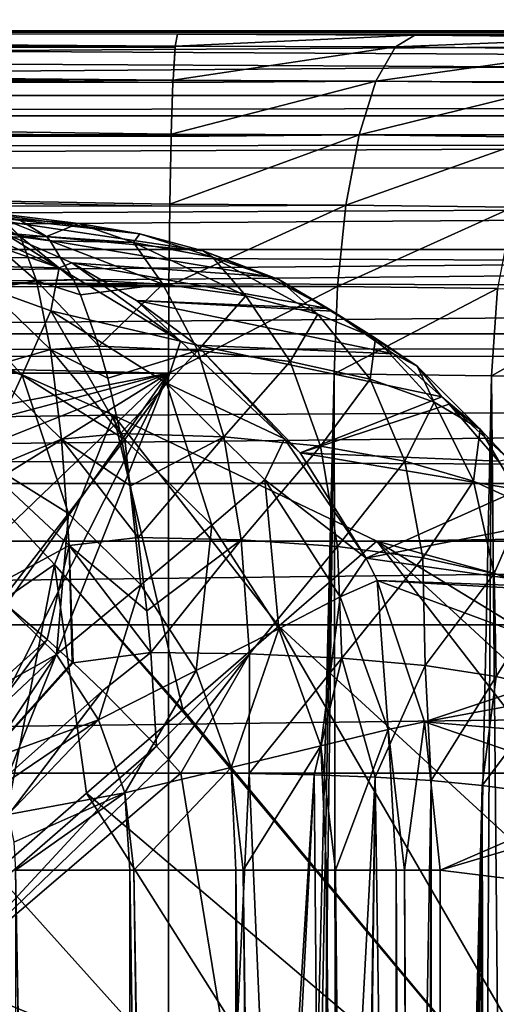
# Model space of a CAD drawing. Header units: metres. Extents: x -105 to 105, y -117 to 62.
# Tile 352 of 382: x 21 to 23.11, y 16.25 to 20.61. Entities that reach past the tile are written whole.
import ezdxf

# ---------------------------------------------------------------- set-up
doc = ezdxf.new("R2010")
doc.units = ezdxf.units.M
doc.layers.add('solid_509432_AD150_SW0001', color=7, linetype='CONTINUOUS')
doc.layers.add('solid_509432_AD150_SW0001_01', color=7, linetype='CONTINUOUS')

msp = doc.modelspace()

# ---------------------------------------------------------------- linework, layer by layer
at = {"layer": 'solid_509432_AD150_SW0001'}
for points in [[(90, 20.098612, -15.942234), (-90, 20.098612, -15.942234), (-90, 20.91118, -15.507907)], [(90, 20.91118, -15.507907), (90, 20.098612, -15.942234), (-90, 20.91118, -15.507907)], [(90, 19.216925, -16.20969), (-90, 19.216925, -16.20969), (-90, 20.098612, -15.942234)], [(90, 20.098612, -15.942234), (90, 19.216925, -16.20969), (-90, 20.098612, -15.942234)], [(-90, 19.216925, -16.20969), (90, 18.299999, -16.299999), (-90, 18.299999, -16.299999)], [(90, 19.216925, -16.20969), (90, 18.299999, -16.299999), (-90, 19.216925, -16.20969)], [(90, 18.299999, -16.299999), (-53, -0.25, -16.299999), (-90, -0.25, -16.299999)], [(-90, 18.299999, -16.299999), (90, 18.299999, -16.299999), (-90, -0.25, -16.299999)]]:
    msp.add_3dface(points, dxfattribs=at)
at = {"layer": 'solid_509432_AD150_SW0001_01'}
for points in [[(16.545088, 20.658012, 16.565683), (17.224415, 20.448999, 16.679928), (90, 20.91118, 16.407907)], [(17.224415, 20.448999, 16.679928), (17.521605, 20.353809, 16.727512), (90, 20.91118, 16.407907)], [(17.521605, 20.353809, 16.727512), (90, 20.098612, 16.842234), (90, 20.91118, 16.407907)], [(56.523369, 20.272121, -10.478531), (56.688591, 20.558294, 0.45), (4.248972, 20.558294, 0.45)], [(4.251566, 20.5557, 0.549066), (4.248972, 20.558294, 0.45), (56.688591, 20.558294, 0.45)], [(4.535146, 20.272121, -10.478531), (56.523369, 20.272121, -10.478531), (4.248972, 20.558294, 0.45)], [(4.289798, 20.555674, 0.550058), (4.251566, 20.5557, 0.549066), (56.688591, 20.558294, 0.45)], [(4.32812, 20.555649, 0.551059), (4.289798, 20.555674, 0.550058), (56.688591, 20.558294, 0.45)], [(4.31812, 20.496241, 0.931408), (4.32812, 20.555649, 0.551059), (21.683876, 20.484339, 1.386126)], [(13.011201, 20.549694, 0.778433), (4.32812, 20.555649, 0.551059), (56.688591, 20.558294, 0.45)], [(21.684523, 20.491251, 1.361643), (4.32812, 20.555649, 0.551059), (13.011201, 20.549694, 0.778433)], [(21.684523, 20.491251, 1.361643), (21.683876, 20.484339, 1.386126), (4.32812, 20.555649, 0.551059)], [(13.011201, 20.549694, 0.778433), (56.688591, 20.558294, 0.45), (21.694309, 20.543739, 1.005808)], [(21.684523, 20.491251, 1.361643), (13.011201, 20.549694, 0.778433), (21.694309, 20.543739, 1.005808)], [(21.684523, 20.491251, 1.361643), (21.694309, 20.543739, 1.005808), (22.745033, 20.540073, 1.145819)], [(22.660316, 20.487558, 1.492687), (21.684523, 20.491251, 1.361643), (22.745033, 20.540073, 1.145819)], [(22.745033, 20.540073, 1.145819), (21.694309, 20.543739, 1.005808), (56.688591, 20.558294, 0.45)], [(22.660316, 20.487558, 1.492687), (22.745033, 20.540073, 1.145819), (23.743282, 20.530682, 1.504505)], [(22.660316, 20.487558, 1.492687), (23.743282, 20.530682, 1.504505), (23.585529, 20.478107, 1.82795)], [(23.743282, 20.530682, 1.504505), (22.745033, 20.540073, 1.145819), (56.688591, 20.558294, 0.45)], [(4.308778, 20.341917, 1.284101), (4.31812, 20.496241, 0.931408), (21.674536, 20.330019, 1.738824)], [(4.31812, 20.496241, 0.931408), (21.674999, 20.340345, 1.721378), (21.674536, 20.330019, 1.738824)], [(4.31812, 20.496241, 0.931408), (21.683876, 20.484339, 1.386126), (21.674999, 20.340345, 1.721378)], [(21.684523, 20.491251, 1.361643), (21.674999, 20.340345, 1.721378), (21.683876, 20.484339, 1.386126)], [(22.660316, 20.487558, 1.492687), (21.674999, 20.340345, 1.721378), (21.684523, 20.491251, 1.361643)], [(22.660316, 20.487558, 1.492687), (22.573685, 20.33666, 1.841966), (21.674999, 20.340345, 1.721378)], [(22.660316, 20.487558, 1.492687), (23.585529, 20.478107, 1.82795), (22.573685, 20.33666, 1.841966)], [(23.585529, 20.478107, 1.82795), (23.425926, 20.32723, 2.150493), (22.573685, 20.33666, 1.841966)], [(17.521605, 20.353809, 16.727512), (18.426655, 20.048744, 16.862556), (90, 20.098612, 16.842234)], [(4.300712, 20.102852, 1.585892), (4.308778, 20.341917, 1.284101), (21.666468, 20.090954, 2.040621)], [(4.308778, 20.341917, 1.284101), (21.666754, 20.101725, 2.030026), (21.666468, 20.090954, 2.040621)], [(4.308778, 20.341917, 1.284101), (21.674536, 20.330019, 1.738824), (21.666754, 20.101725, 2.030026)], [(22.573685, 20.33666, 1.841966), (21.666754, 20.101725, 2.030026), (21.674536, 20.330019, 1.738824)], [(22.573685, 20.33666, 1.841966), (22.498711, 20.098049, 2.141491), (21.666754, 20.101725, 2.030026)], [(22.573685, 20.33666, 1.841966), (21.674536, 20.330019, 1.738824), (21.674999, 20.340345, 1.721378)], [(22.573685, 20.33666, 1.841966), (23.425926, 20.32723, 2.150493), (22.498711, 20.098049, 2.141491)], [(23.425926, 20.32723, 2.150493), (23.28787, 20.088642, 2.426696), (22.498711, 20.098049, 2.141491)], [(4.535146, 20.183025, -11.129811), (56.523369, 20.272121, -10.478531), (4.535146, 20.272121, -10.478531)], [(4.535146, 20.183025, -11.129811), (56.523369, 20.182217, -11.133021), (56.523369, 20.272121, -10.478531)], [(4.535146, 20.183025, -11.129811), (4.535146, 19.952436, -11.7496), (56.523369, 20.182217, -11.133021)], [(4.535146, 19.952436, -11.7496), (56.523369, 19.951244, -11.751965), (56.523369, 20.182217, -11.133021)], [(4.294452, 19.794802, 1.81689), (4.300712, 20.102852, 1.585892), (21.660208, 19.782902, 2.271624)], [(4.300712, 20.102852, 1.585892), (21.660343, 19.79154, 2.266701), (21.660208, 19.782902, 2.271624)], [(4.300712, 20.102852, 1.585892), (21.666468, 20.090954, 2.040621), (21.660343, 19.79154, 2.266701)], [(18.426655, 20.048744, 16.862556), (19.264454, 19.744858, 16.972403), (90, 20.098612, 16.842234)], [(19.264454, 19.744858, 16.972403), (19.913662, 19.494061, 17.045792), (90, 20.098612, 16.842234)], [(19.913662, 19.494061, 17.045792), (20.038525, 19.44417, 17.058605), (90, 20.098612, 16.842234)], [(20.038525, 19.44417, 17.058605), (90, 19.216925, 17.109692), (90, 20.098612, 16.842234)], [(22.498711, 20.098049, 2.141491), (21.660343, 19.79154, 2.266701), (21.666468, 20.090954, 2.040621)], [(22.498711, 20.098049, 2.141491), (22.440449, 19.787874, 2.370985), (21.660343, 19.79154, 2.266701)], [(22.498711, 20.098049, 2.141491), (21.666468, 20.090954, 2.040621), (21.666754, 20.101725, 2.030026)], [(22.498711, 20.098049, 2.141491), (23.28787, 20.088642, 2.426696), (22.440449, 19.787874, 2.370985)], [(23.28787, 20.088642, 2.426696), (23.180691, 19.77849, 2.637857), (22.440449, 19.787874, 2.370985)], [(4.535146, 19.952436, -11.7496), (4.535146, 19.591661, -12.303813), (56.523369, 19.951244, -11.751965)], [(4.535146, 19.591661, -12.303813), (56.523369, 19.590401, -12.305347), (56.523369, 19.951244, -11.751965)], [(4.290411, 19.438066, 1.961871), (4.294452, 19.794802, 1.81689), (21.656168, 19.426165, 2.416609)], [(4.294452, 19.794802, 1.81689), (21.656202, 19.43078, 2.415386), (21.656168, 19.426165, 2.416609)], [(4.294452, 19.794802, 1.81689), (21.660208, 19.782902, 2.271624), (21.656202, 19.43078, 2.415386)], [(21.256344, 19.705463, 11.274347), (20.991722, 19.723106, 11.345641), (20.283787, 19.825937, 7.419284)], [(21.528332, 19.660585, 11.197187), (20.283787, 19.825937, 7.419284), (20.60865, 19.763422, 7.364541)], [(21.528332, 19.660585, 11.197187), (21.256344, 19.705463, 11.274347), (20.283787, 19.825937, 7.419284)], [(22.440449, 19.787874, 2.370985), (21.656202, 19.43078, 2.415386), (21.660208, 19.782902, 2.271624)], [(22.440449, 19.787874, 2.370985), (22.40284, 19.427124, 2.514917), (21.656202, 19.43078, 2.415386)], [(22.440449, 19.787874, 2.370985), (21.660208, 19.782902, 2.271624), (21.660343, 19.79154, 2.266701)], [(22.440449, 19.787874, 2.370985), (23.180691, 19.77849, 2.637857), (22.40284, 19.427124, 2.514917)], [(21.170841, 19.509884, 6.980458), (20.60865, 19.763422, 7.364541), (20.582476, 19.714947, 6.965051)], [(21.808207, 19.584383, 11.112561), (20.60865, 19.763422, 7.364541), (20.924488, 19.664904, 7.310303)], [(21.170841, 19.509884, 6.980458), (20.924488, 19.664904, 7.310303), (20.60865, 19.763422, 7.364541)], [(21.808207, 19.584383, 11.112561), (21.528332, 19.660585, 11.197187), (20.60865, 19.763422, 7.364541)], [(23.180691, 19.77849, 2.637857), (23.111639, 19.417763, 2.769686), (22.40284, 19.427124, 2.514917)], [(21.170841, 19.509884, 6.980458), (20.582476, 19.714947, 6.965051), (20.568102, 19.522675, 6.469905)], [(21.000191, 19.647449, 11.89511), (20.854477, 19.639715, 11.948863), (20.854479, 19.726213, 11.364236)], [(21.000191, 19.647449, 11.89511), (20.854479, 19.726213, 11.364236), (20.917412, 19.724684, 11.359705)], [(21.000191, 19.647449, 11.89511), (20.917412, 19.724684, 11.359705), (20.923069, 19.724556, 11.358917)], [(21.11438, 19.647913, 11.861285), (20.923069, 19.724556, 11.358917), (20.991722, 19.723106, 11.345641)], [(21.000191, 19.647449, 11.89511), (20.923069, 19.724556, 11.358917), (21.11438, 19.647913, 11.861285)], [(21.11438, 19.647913, 11.861285), (20.991722, 19.723106, 11.345641), (21.256344, 19.705463, 11.274347)], [(21.500097, 19.622063, 11.721148), (21.11438, 19.647913, 11.861285), (21.256344, 19.705463, 11.274347)], [(21.500097, 19.622063, 11.721148), (21.256344, 19.705463, 11.274347), (21.528332, 19.660585, 11.197187)], [(22.095142, 19.471439, 11.01932), (20.924488, 19.664904, 7.310303), (21.227371, 19.531635, 7.257507)], [(21.170841, 19.509884, 6.980458), (21.227371, 19.531635, 7.257507), (20.924488, 19.664904, 7.310303)], [(22.095142, 19.471439, 11.01932), (21.808207, 19.584383, 11.112561), (20.924488, 19.664904, 7.310303)], [(21.850376, 19.557203, 11.510083), (21.500097, 19.622063, 11.721148), (21.528332, 19.660585, 11.197187)], [(21.850376, 19.557203, 11.510083), (21.528332, 19.660585, 11.197187), (21.808207, 19.584383, 11.112561)], [(21.070972, 19.452244, 12.401339), (20.854477, 19.639715, 11.948863), (21.000191, 19.647449, 11.89511)], [(21.070972, 19.452244, 12.401339), (20.854477, 19.415949, 12.495854), (20.854477, 19.639715, 11.948863)], [(21.000191, 19.647449, 11.89511), (21.11438, 19.647913, 11.861285), (21.130835, 19.628931, 11.929215)], [(21.000191, 19.647449, 11.89511), (21.130835, 19.628931, 11.929215), (21.234652, 19.457935, 12.350657)], [(21.070972, 19.452244, 12.401339), (21.000191, 19.647449, 11.89511), (21.234652, 19.457935, 12.350657)], [(21.130835, 19.628931, 11.929215), (21.11438, 19.647913, 11.861285), (21.500097, 19.622063, 11.721148)], [(21.630283, 19.437572, 12.208725), (21.130835, 19.628931, 11.929215), (21.500097, 19.622063, 11.721148)], [(21.630283, 19.437572, 12.208725), (21.234652, 19.457935, 12.350657), (21.130835, 19.628931, 11.929215)], [(21.997334, 19.385567, 11.998611), (21.500097, 19.622063, 11.721148), (21.850376, 19.557203, 11.510083)], [(21.997334, 19.385567, 11.998611), (21.630283, 19.437572, 12.208725), (21.500097, 19.622063, 11.721148)], [(4.535146, 19.591661, -12.303813), (4.535146, 19.118229, -12.765519), (56.523369, 19.590401, -12.305347)], [(4.535146, 19.118229, -12.765519), (56.523369, 19.117186, -12.766333), (56.523369, 19.590401, -12.305347)], [(22.143291, 19.457491, 11.238896), (21.808207, 19.584383, 11.112561), (22.095142, 19.471439, 11.01932)], [(22.143291, 19.457491, 11.238896), (21.850376, 19.557203, 11.510083), (21.808207, 19.584383, 11.112561)], [(21.707417, 19.185913, 6.994509), (21.227371, 19.531635, 7.257507), (21.170841, 19.509884, 6.980458)], [(22.362207, 19.329996, 10.925559), (21.227371, 19.531635, 7.257507), (21.513655, 19.365223, 7.20671)], [(21.707417, 19.185913, 6.994509), (21.513655, 19.365223, 7.20671), (21.227371, 19.531635, 7.257507)], [(22.362207, 19.329996, 10.925559), (22.095142, 19.471439, 11.01932), (21.227371, 19.531635, 7.257507)], [(22.316116, 19.30435, 11.728767), (21.850376, 19.557203, 11.510083), (22.143291, 19.457491, 11.238896)], [(22.316116, 19.30435, 11.728767), (21.997334, 19.385567, 11.998611), (21.850376, 19.557203, 11.510083)], [(20.568102, 19.522675, 6.469905), (20.504492, 19.214933, 6.041814), (21.006763, 19.03458, 6.054966)], [(21.133654, 19.319592, 6.484715), (20.568102, 19.522675, 6.469905), (21.006763, 19.03458, 6.054966)], [(21.170841, 19.509884, 6.980458), (20.568102, 19.522675, 6.469905), (21.133654, 19.319592, 6.484715)], [(21.707417, 19.185913, 6.994509), (21.170841, 19.509884, 6.980458), (21.133654, 19.319592, 6.484715)], [(4.290411, 19.438066, 1.961871), (21.654612, 19.044254, 2.466017), (4.288855, 19.056162, 2.011279)], [(4.290411, 19.438066, 1.961871), (21.656168, 19.426165, 2.416609), (21.654612, 19.044254, 2.466017)], [(20.038525, 19.44417, 17.058605), (20.752892, 19.148195, 17.122831), (90, 19.216925, 17.109692)], [(21.132376, 19.148636, 12.852373), (20.854477, 19.415949, 12.495854), (21.070972, 19.452244, 12.401339)], [(21.070972, 19.452244, 12.401339), (21.234652, 19.457935, 12.350657), (21.264963, 19.390106, 12.471204)], [(21.070972, 19.452244, 12.401339), (21.264963, 19.390106, 12.471204), (21.345985, 19.16246, 12.786938)], [(21.132376, 19.148636, 12.852373), (21.070972, 19.452244, 12.401339), (21.345985, 19.16246, 12.786938)], [(21.264963, 19.390106, 12.471204), (21.234652, 19.457935, 12.350657), (21.630283, 19.437572, 12.208725)], [(22.143291, 19.457491, 11.238896), (22.095142, 19.471439, 11.01932), (22.362207, 19.329996, 10.925559)], [(22.571413, 19.198368, 11.414613), (22.143291, 19.457491, 11.238896), (22.362207, 19.329996, 10.925559)], [(22.571413, 19.198368, 11.414613), (22.316116, 19.30435, 11.728767), (22.143291, 19.457491, 11.238896)], [(21.132376, 19.148636, 12.852373), (20.854477, 19.067894, 12.973483), (20.854477, 19.415949, 12.495854)], [(21.345985, 19.16246, 12.786938), (21.264963, 19.390106, 12.471204), (21.630283, 19.437572, 12.208725)], [(21.785208, 19.143909, 12.626453), (21.345985, 19.16246, 12.786938), (21.630283, 19.437572, 12.208725)], [(21.785208, 19.143909, 12.626453), (21.630283, 19.437572, 12.208725), (21.997334, 19.385567, 11.998611)], [(22.40284, 19.427124, 2.514917), (22.388538, 19.040606, 2.563572), (21.654612, 19.044254, 2.466017)], [(22.40284, 19.427124, 2.514917), (21.654612, 19.044254, 2.466017), (21.656168, 19.426165, 2.416609)], [(22.40284, 19.427124, 2.514917), (21.656168, 19.426165, 2.416609), (21.656202, 19.43078, 2.415386)], [(22.40284, 19.427124, 2.514917), (23.111639, 19.417763, 2.769686), (22.388538, 19.040606, 2.563572)], [(23.111639, 19.417763, 2.769686), (23.085598, 19.031261, 2.813363), (22.388538, 19.040606, 2.563572)], [(23.111639, 19.417763, 2.769686), (23.750683, 19.403116, 3.168177), (23.085598, 19.031261, 2.813363)], [(23.750683, 19.403116, 3.168177), (23.714592, 19.016638, 3.204271), (23.085598, 19.031261, 2.813363)], [(22.651873, 19.128426, 10.813778), (21.513655, 19.365223, 7.20671), (21.779648, 19.167849, 7.158644)], [(21.707417, 19.185913, 6.994509), (21.779648, 19.167849, 7.158644), (21.513655, 19.365223, 7.20671)], [(22.380955, 19.318575, 10.918595), (22.362207, 19.329996, 10.925559), (21.513655, 19.365223, 7.20671)], [(22.651873, 19.128426, 10.813778), (22.380955, 19.318575, 10.918595), (21.513655, 19.365223, 7.20671)], [(22.193283, 19.094645, 12.387881), (21.785208, 19.143909, 12.626453), (21.997334, 19.385567, 11.998611)], [(22.193283, 19.094645, 12.387881), (21.997334, 19.385567, 11.998611), (22.316116, 19.30435, 11.728767)], [(21.133654, 19.319592, 6.484715), (21.006763, 19.03458, 6.054966), (21.461542, 18.750097, 6.066875)], [(21.646156, 18.998985, 6.498135), (21.133654, 19.319592, 6.484715), (21.461542, 18.750097, 6.066875)], [(21.707417, 19.185913, 6.994509), (21.133654, 19.319592, 6.484715), (21.646156, 18.998985, 6.498135)], [(22.571413, 19.198368, 11.414613), (22.362207, 19.329996, 10.925559), (22.380955, 19.318575, 10.918595)], [(22.755369, 19.074072, 11.073554), (22.380955, 19.318575, 10.918595), (22.651873, 19.128426, 10.813778)], [(22.755369, 19.074072, 11.073554), (22.571413, 19.198368, 11.414613), (22.380955, 19.318575, 10.918595)], [(22.547501, 19.016905, 12.081658), (22.193283, 19.094645, 12.387881), (22.316116, 19.30435, 11.728767)], [(22.547501, 19.016905, 12.081658), (22.316116, 19.30435, 11.728767), (22.571413, 19.198368, 11.414613)], [(21.006763, 19.03458, 6.054966), (20.504492, 19.214933, 6.041814), (20.833261, 18.658657, 5.722407)], [(20.752892, 19.148195, 17.122831), (21.411236, 18.85832, 17.166719), (90, 19.216925, 17.109692)], [(21.411236, 18.85832, 17.166719), (22.576691, 18.299999, 17.200001), (90, 19.216925, 17.109692)], [(22.16877, 18.752783, 7.006589), (21.707417, 19.185913, 6.994509), (21.646156, 18.998985, 6.498135)], [(22.16877, 18.752783, 7.006589), (21.779648, 19.167849, 7.158644), (21.707417, 19.185913, 6.994509)], [(22.830799, 18.914909, 11.725677), (22.547501, 19.016905, 12.081658), (22.571413, 19.198368, 11.414613)], [(22.830799, 18.914909, 11.725677), (22.571413, 19.198368, 11.414613), (22.755369, 19.074072, 11.073554)], [(22.576691, 18.299999, 17.200001), (90, 18.299999, 17.200001), (90, 19.216925, 17.109692)], [(20.546688, 18.845716, 17.189459), (21.411236, 18.85832, 17.166719), (20.752892, 19.148195, 17.122831)], [(21.181347, 18.751722, 13.22579), (20.854477, 19.067894, 12.973483), (21.132376, 19.148636, 12.852373)], [(21.132376, 19.148636, 12.852373), (21.345985, 19.16246, 12.786938), (21.385864, 19.021315, 12.938276)], [(21.132376, 19.148636, 12.852373), (21.385864, 19.021315, 12.938276), (21.442993, 18.775782, 13.149028)], [(21.181347, 18.751722, 13.22579), (21.132376, 19.148636, 12.852373), (21.442993, 18.775782, 13.149028)], [(21.385864, 19.021315, 12.938276), (21.345985, 19.16246, 12.786938), (21.785208, 19.143909, 12.626453)], [(21.442993, 18.775782, 13.149028), (21.385864, 19.021315, 12.938276), (21.785208, 19.143909, 12.626453)], [(21.900652, 18.761051, 12.980531), (21.442993, 18.775782, 13.149028), (21.785208, 19.143909, 12.626453)], [(22.86577, 18.938343, 10.721363), (21.779648, 19.167849, 7.158644), (22.237423, 18.691246, 7.072913)], [(22.16877, 18.752783, 7.006589), (22.237423, 18.691246, 7.072913), (21.779648, 19.167849, 7.158644)], [(22.86577, 18.938343, 10.721363), (22.651873, 19.128426, 10.813778), (21.779648, 19.167849, 7.158644)], [(21.900652, 18.761051, 12.980531), (21.785208, 19.143909, 12.626453), (22.193283, 19.094645, 12.387881)], [(4.535146, 19.118229, -12.765519), (4.535146, 18.555145, -13.112285), (56.523369, 19.117186, -12.766333)], [(4.535146, 18.555145, -13.112285), (56.523369, 18.554546, -13.112567), (56.523369, 19.117186, -12.766333)], [(22.327551, 18.719931, 12.731761), (21.900652, 18.761051, 12.980531), (22.193283, 19.094645, 12.387881)], [(22.327551, 18.719931, 12.731761), (22.193283, 19.094645, 12.387881), (22.547501, 19.016905, 12.081658)], [(22.755369, 19.074072, 11.073554), (22.651873, 19.128426, 10.813778), (22.86577, 18.938343, 10.721363)], [(3.851319, 19.013103, 1.999822), (4.049307, 19.04826, 2.005007), (21.654612, 19.044254, 2.466017)], [(4.049307, 19.04826, 2.005007), (4.288855, 19.056162, 2.011279), (21.654612, 19.044254, 2.466017)], [(21.181347, 18.751722, 13.22579), (20.854477, 18.61574, 13.354046), (20.854477, 19.067894, 12.973483)], [(23.034826, 18.795242, 11.339874), (22.755369, 19.074072, 11.073554), (22.86577, 18.938343, 10.721363)], [(23.034826, 18.795242, 11.339874), (22.830799, 18.914909, 11.725677), (22.755369, 19.074072, 11.073554)], [(13.741282, 17.51195, 2.2588), (3.851319, 19.013103, 1.999822), (21.654612, 19.044254, 2.466017)], [(14.8758, 17.245064, 2.288508), (13.741282, 17.51195, 2.2588), (21.654612, 19.044254, 2.466017)], [(15.935108, 16.759069, 2.316247), (14.8758, 17.245064, 2.288508), (21.654612, 19.044254, 2.466017)], [(16.8773, 16.073193, 2.340919), (15.935108, 16.759069, 2.316247), (21.654612, 19.044254, 2.466017)], [(17.665104, 15.214565, 2.361549), (16.8773, 16.073193, 2.340919), (21.654612, 19.044254, 2.466017)], [(18.267452, 14.217166, 2.377322), (17.665104, 15.214565, 2.361549), (21.654612, 19.044254, 2.466017)], [(18.660667, 13.120413, 2.387618), (18.267452, 14.217166, 2.377322), (21.654612, 19.044254, 2.466017)], [(18.829266, 11.967604, 2.392033), (18.660667, 13.120413, 2.387618), (21.654612, 19.044254, 2.466017)], [(18.829266, 11.967604, 2.392033), (21.654612, 19.044254, 2.466017), (21.654612, -11.367823, 2.466017)], [(21.006763, 19.03458, 6.054966), (20.833261, 18.658657, 5.722407), (21.211905, 18.42182, 5.732322)], [(21.461542, 18.750097, 6.066875), (21.006763, 19.03458, 6.054966), (21.211905, 18.42182, 5.732322)], [(22.388538, 19.040606, 2.563572), (21.654612, -11.367823, 2.466017), (21.654612, 19.044254, 2.466017)], [(22.388538, 19.040606, 2.563572), (21.826088, -11.435414, 2.474721), (21.654612, -11.367823, 2.466017)], [(22.388538, 19.040606, 2.563572), (21.998865, -11.514868, 2.492065), (21.826088, -11.435414, 2.474721)], [(22.388538, 19.040606, 2.563572), (22.435654, -11.782252, 2.575355), (21.998865, -11.514868, 2.492065)], [(22.701277, 18.653801, 12.413212), (22.327551, 18.719931, 12.731761), (22.547501, 19.016905, 12.081658)], [(22.388538, 19.040606, 2.563572), (23.085598, 19.031261, 2.813363), (22.435654, -11.782252, 2.575355)], [(23.085598, 19.031261, 2.813363), (22.897615, -12.155248, 2.729269), (22.435654, -11.782252, 2.575355)], [(22.701277, 18.653801, 12.413212), (22.547501, 19.016905, 12.081658), (22.830799, 18.914909, 11.725677)], [(23.085598, 19.031261, 2.813363), (23.381006, -12.659896, 2.974029), (22.897615, -12.155248, 2.729269)], [(23.085598, 19.031261, 2.813363), (23.714592, 19.016638, 3.204271), (23.381006, -12.659896, 2.974029)], [(21.646156, 18.998985, 6.498135), (21.461542, 18.750097, 6.066875), (21.847414, 18.371119, 6.07698)], [(22.081518, 18.571379, 6.509535), (21.646156, 18.998985, 6.498135), (21.847414, 18.371119, 6.07698)], [(22.16877, 18.752783, 7.006589), (21.646156, 18.998985, 6.498135), (22.081518, 18.571379, 6.509535)], [(22.898273, 18.905668, 10.706437), (22.86577, 18.938343, 10.721363), (22.237423, 18.691246, 7.072913)], [(23.034826, 18.795242, 11.339874), (22.86577, 18.938343, 10.721363), (22.898273, 18.905668, 10.706437)], [(23.115765, 18.654257, 10.599328), (22.898273, 18.905668, 10.706437), (22.237423, 18.691246, 7.072913)], [(23.005053, 18.565905, 12.042145), (22.701277, 18.653801, 12.413212), (22.830799, 18.914909, 11.725677)], [(23.005053, 18.565905, 12.042145), (22.830799, 18.914909, 11.725677), (23.034826, 18.795242, 11.339874)], [(23.158901, 18.664091, 10.942932), (22.898273, 18.905668, 10.706437), (23.115765, 18.654257, 10.599328)], [(23.158901, 18.664091, 10.942932), (23.034826, 18.795242, 11.339874), (22.898273, 18.905668, 10.706437)], [(21.150297, 18.196581, 17.278259), (20.546688, 18.845716, 17.189459), (20.236874, 17.562157, 17.590801)], [(21.150297, 18.196581, 17.278259), (21.411236, 18.85832, 17.166719), (20.546688, 18.845716, 17.189459)], [(21.150297, 18.196581, 17.278259), (21.719002, 17.555397, 17.308487), (21.411236, 18.85832, 17.166719)], [(22.143303, 17.923754, 17.227512), (22.576691, 18.299999, 17.200001), (21.411236, 18.85832, 17.166719)], [(22.143303, 17.923754, 17.227512), (21.411236, 18.85832, 17.166719), (21.719002, 17.555397, 17.308487)], [(23.230249, 18.461584, 11.637877), (23.005053, 18.565905, 12.042145), (23.034826, 18.795242, 11.339874)], [(23.230249, 18.461584, 11.637877), (23.034826, 18.795242, 11.339874), (23.158901, 18.664091, 10.942932)], [(21.215452, 18.281237, 13.503021), (20.854477, 18.61574, 13.354046), (21.181347, 18.751722, 13.22579)], [(21.181347, 18.751722, 13.22579), (21.442993, 18.775782, 13.149028), (21.486099, 18.545238, 13.30171)], [(21.181347, 18.751722, 13.22579), (21.486099, 18.545238, 13.30171), (21.520987, 18.316597, 13.419414)], [(21.215452, 18.281237, 13.503021), (21.181347, 18.751722, 13.22579), (21.520987, 18.316597, 13.419414)], [(21.461542, 18.750097, 6.066875), (21.211905, 18.42182, 5.732322), (21.532501, 18.106979, 5.740717)], [(21.486099, 18.545238, 13.30171), (21.442993, 18.775782, 13.149028), (21.900652, 18.761051, 12.980531)], [(21.847414, 18.371119, 6.07698), (21.461542, 18.750097, 6.066875), (21.532501, 18.106979, 5.740717)], [(21.520987, 18.316597, 13.419414), (21.486099, 18.545238, 13.30171), (21.900652, 18.761051, 12.980531)], [(21.976763, 18.306534, 13.25125), (21.520987, 18.316597, 13.419414), (21.900652, 18.761051, 12.980531)], [(21.976763, 18.306534, 13.25125), (21.900652, 18.761051, 12.980531), (22.327551, 18.719931, 12.731761)], [(22.16877, 18.752783, 7.006589), (22.081518, 18.571379, 6.509535), (22.530893, 18.225208, 7.014555)], [(22.16877, 18.752783, 7.006589), (22.530893, 18.225208, 7.014555), (22.237423, 18.691246, 7.072913)], [(22.403482, 18.276047, 13.006596), (21.976763, 18.306534, 13.25125), (22.327551, 18.719931, 12.731761)], [(22.403482, 18.276047, 13.006596), (22.327551, 18.719931, 12.731761), (22.701277, 18.653801, 12.413212)], [(21.211905, 18.42182, 5.732322), (20.833261, 18.658657, 5.722407), (20.914846, 18.037296, 5.518062)], [(23.206841, 18.527428, 10.548844), (22.237423, 18.691246, 7.072913), (22.530893, 18.225208, 7.014555)], [(23.206841, 18.527428, 10.548844), (23.115765, 18.654257, 10.599328), (22.237423, 18.691246, 7.072913)], [(22.781651, 18.225491, 12.694662), (22.403482, 18.276047, 13.006596), (22.701277, 18.653801, 12.413212)], [(22.781651, 18.225491, 12.694662), (22.701277, 18.653801, 12.413212), (23.005053, 18.565905, 12.042145)], [(21.215452, 18.281237, 13.503021), (20.854477, 18.085714, 13.615468), (20.854477, 18.61574, 13.354046)], [(22.081518, 18.571379, 6.509535), (21.847414, 18.371119, 6.07698), (22.143129, 17.912365, 6.084723)], [(22.4156, 18.05308, 6.518283), (22.530893, 18.225208, 7.014555), (22.081518, 18.571379, 6.509535)], [(22.4156, 18.05308, 6.518283), (22.081518, 18.571379, 6.509535), (22.143129, 17.912365, 6.084723)], [(4.535146, 18.555145, -13.112285), (4.535146, 17.929768, -13.32726), (56.523369, 18.554546, -13.112567)], [(4.535146, 17.929768, -13.32726), (56.523369, 17.929768, -13.32726), (56.523369, 18.554546, -13.112567)], [(23.301504, 18.377026, 10.491887), (23.206841, 18.527428, 10.548844), (22.530893, 18.225208, 7.014555)], [(23.096436, 18.156738, 12.33), (22.781651, 18.225491, 12.694662), (23.005053, 18.565905, 12.042145)], [(23.096436, 18.156738, 12.33), (23.005053, 18.565905, 12.042145), (23.230249, 18.461584, 11.637877)], [(23.339386, 18.07329, 11.929075), (23.096436, 18.156738, 12.33), (23.230249, 18.461584, 11.637877)], [(21.211905, 18.42182, 5.732322), (20.914846, 18.037296, 5.518062), (21.158981, 17.797585, 5.524455)], [(21.532501, 18.106979, 5.740717), (21.211905, 18.42182, 5.732322), (21.158981, 17.797585, 5.524455)], [(21.847414, 18.371119, 6.07698), (21.532501, 18.106979, 5.740717), (21.777615, 17.726765, 5.747136)], [(22.143129, 17.912365, 6.084723), (21.847414, 18.371119, 6.07698), (21.777615, 17.726765, 5.747136)], [(23.445267, 18.09502, 10.391324), (23.301504, 18.377026, 10.491887), (22.530893, 18.225208, 7.014555)], [(21.215452, 18.281237, 13.503021), (21.520987, 18.316597, 13.419414), (21.559505, 17.991152, 13.539156)], [(21.559505, 17.991152, 13.539156), (21.520987, 18.316597, 13.419414), (21.976763, 18.306534, 13.25125)], [(21.559505, 17.991152, 13.539156), (21.976763, 18.306534, 13.25125), (21.576193, 17.807116, 13.58502)], [(21.976763, 18.306534, 13.25125), (22.013218, 17.801834, 13.423921), (21.576193, 17.807116, 13.58502)], [(22.403482, 18.276047, 13.006596), (22.013218, 17.801834, 13.423921), (21.976763, 18.306534, 13.25125)], [(-47.909828, -0.25, -16.299999), (-53, -0.25, -16.299999), (90, 18.299999, -16.299999)], [(-42.814568, -0.25, -16.299999), (-47.909828, -0.25, -16.299999), (90, 18.299999, -16.299999)], [(-37.719303, -0.25, -16.299999), (-42.814568, -0.25, -16.299999), (90, 18.299999, -16.299999)], [(-32.624043, -0.25, -16.299999), (-37.719303, -0.25, -16.299999), (90, 18.299999, -16.299999)], [(-27.549141, -0.25, -16.299999), (-32.624043, -0.25, -16.299999), (90, 18.299999, -16.299999)], [(-23, -0.25, -16.299999), (-27.549141, -0.25, -16.299999), (90, 18.299999, -16.299999)], [(-22.841265, -0.250993, -16.299999), (-23, -0.25, -16.299999), (90, 18.299999, -16.299999)], [(-22.698387, -0.251749, -16.299999), (-22.841265, -0.250993, -16.299999), (90, 18.299999, -16.299999)], [(-10.890583, -0.25, -16.299999), (-22.698387, -0.251749, -16.299999), (90, 18.299999, -16.299999)], [(0, -0.25, -16.299999), (-10.890583, -0.25, -16.299999), (90, 18.299999, -16.299999)], [(10.890579, -0.25, -16.299999), (0, -0.25, -16.299999), (90, 18.299999, -16.299999)], [(22.698387, -0.251749, -16.299999), (10.890579, -0.25, -16.299999), (90, 18.299999, -16.299999)], [(21.118227, 17.864147, 13.662505), (20.854477, 18.085714, 13.615468), (21.215452, 18.281237, 13.503021)], [(21.118227, 17.864147, 13.662505), (21.215452, 18.281237, 13.503021), (21.229012, 17.764574, 13.670081)], [(21.215452, 18.281237, 13.503021), (21.559505, 17.991152, 13.539156), (21.576193, 17.807116, 13.58502)], [(21.233011, 17.760849, 13.670224), (21.215452, 18.281237, 13.503021), (21.576193, 17.807116, 13.58502)], [(21.229012, 17.764574, 13.670081), (21.215452, 18.281237, 13.503021), (21.233011, 17.760849, 13.670224)], [(22.403482, 18.276047, 13.006596), (22.423141, 17.782623, 13.194699), (22.013218, 17.801834, 13.423921)], [(24.648312, 15.621857, 17.200001), (22.576691, 18.299999, 17.200001), (22.143303, 17.923754, 17.227512)], [(22.781651, 18.225491, 12.694662), (22.423141, 17.782623, 13.194699), (22.403482, 18.276047, 13.006596)], [(90, -0.25, 17.200001), (22.576691, 18.299999, 17.200001), (53, -0.25, 17.200001)], [(42.641701, -0.187523, 17.200001), (53, -0.25, 17.200001), (22.576691, 18.299999, 17.200001)], [(90, -0.25, 17.200001), (90, 18.299999, 17.200001), (22.576691, 18.299999, 17.200001)], [(24.648312, 15.621857, 17.200001), (42.641701, -0.187523, 17.200001), (22.576691, 18.299999, 17.200001)], [(22.841265, -0.250993, -16.299999), (22.698387, -0.251749, -16.299999), (90, 18.299999, -16.299999)], [(23, -0.25, -16.299999), (22.841265, -0.250993, -16.299999), (90, 18.299999, -16.299999)], [(27.549141, -0.25, -16.299999), (23, -0.25, -16.299999), (90, 18.299999, -16.299999)], [(22.4156, 18.05308, 6.518283), (22.578999, 18.126013, 7.004484), (22.530893, 18.225208, 7.014555)], [(22.781651, 18.225491, 12.694662), (22.791367, 17.748957, 12.904476), (22.423141, 17.782623, 13.194699)], [(23.445267, 18.09502, 10.391324), (22.530893, 18.225208, 7.014555), (22.578999, 18.126013, 7.004484)], [(23.096436, 18.156738, 12.33), (22.791367, 17.748957, 12.904476), (22.781651, 18.225491, 12.694662)], [(21.150297, 18.196581, 17.278259), (20.236874, 17.562157, 17.590801), (20.88669, 16.832825, 17.633018)], [(21.150297, 18.196581, 17.278259), (20.88669, 16.832825, 17.633018), (21.292387, 17.18503, 17.446096)], [(21.150297, 18.196581, 17.278259), (21.292387, 17.18503, 17.446096), (21.713888, 17.550957, 17.309795)], [(21.150297, 18.196581, 17.278259), (21.713888, 17.550957, 17.309795), (21.719002, 17.555397, 17.308487)], [(23.096436, 18.156738, 12.33), (23.10639, 17.70126, 12.563774), (22.791367, 17.748957, 12.904476)], [(23.339386, 18.07329, 11.929075), (23.10639, 17.70126, 12.563774), (23.096436, 18.156738, 12.33)], [(21.532501, 18.106979, 5.740717), (21.158981, 17.797585, 5.524455), (21.344822, 17.509365, 5.529322)], [(21.777615, 17.726765, 5.747136), (21.532501, 18.106979, 5.740717), (21.344822, 17.509365, 5.529322)], [(22.626965, 17.466892, 6.523818), (22.578999, 18.126013, 7.004484), (22.4156, 18.05308, 6.518283)], [(23.567465, 17.75968, 10.280076), (22.578999, 18.126013, 7.004484), (22.788694, 17.49988, 6.956353)], [(22.626965, 17.466892, 6.523818), (22.788694, 17.49988, 6.956353), (22.578999, 18.126013, 7.004484)], [(23.452883, 18.077505, 10.385292), (23.445267, 18.09502, 10.391324), (22.578999, 18.126013, 7.004484)], [(23.567465, 17.75968, 10.280076), (23.452883, 18.077505, 10.385292), (22.578999, 18.126013, 7.004484)], [(19.896725, 16.765781, 14.239254), (20.854477, 18.085714, 13.615468), (21.118227, 17.864147, 13.662505)], [(22.4156, 18.05308, 6.518283), (22.143129, 17.912365, 6.084723), (22.33, 17.394142, 6.089616)], [(22.626965, 17.466892, 6.523818), (22.4156, 18.05308, 6.518283), (22.33, 17.394142, 6.089616)], [(23.339386, 18.07329, 11.929075), (23.360544, 17.640982, 12.184729), (23.10639, 17.70126, 12.563774)], [(21.158981, 17.797585, 5.524455), (20.914846, 18.037296, 5.518062), (20.688284, 17.537771, 5.441742)], [(56.523369, 17.929768, -13.32726), (4.535146, 17.273149, -13.4), (56.523369, 17.273149, -13.4)], [(4.535146, 17.929768, -13.32726), (4.535146, 17.273149, -13.4), (56.523369, 17.929768, -13.32726)], [(23.810007, 15.046067, 17.286814), (22.143303, 17.923754, 17.227512), (21.719002, 17.555397, 17.308487)], [(23.810007, 15.046067, 17.286814), (24.648312, 15.621857, 17.200001), (22.143303, 17.923754, 17.227512)], [(22.143129, 17.912365, 6.084723), (21.777615, 17.726765, 5.747136), (21.932177, 17.298185, 5.751183)], [(22.33, 17.394142, 6.089616), (22.143129, 17.912365, 6.084723), (21.932177, 17.298185, 5.751183)], [(19.896725, 16.765781, 14.239254), (21.118227, 17.864147, 13.662505), (20.135361, 16.544128, 14.240942)], [(20.135361, 16.544128, 14.240942), (21.118227, 17.864147, 13.662505), (21.229012, 17.764574, 13.670081)], [(21.158981, 17.797585, 5.524455), (20.688284, 17.537771, 5.441742), (20.775238, 17.437616, 5.444019)], [(21.158981, 17.797585, 5.524455), (20.775238, 17.437616, 5.444019), (20.847658, 17.328346, 5.445915)], [(21.344822, 17.509365, 5.529322), (21.158981, 17.797585, 5.524455), (20.847658, 17.328346, 5.445915)], [(21.363071, 17.637844, 13.668967), (21.233011, 17.760849, 13.670224), (21.576193, 17.807116, 13.58502)], [(21.363071, 17.637844, 13.668967), (21.576193, 17.807116, 13.58502), (21.601566, 17.393145, 13.636011)], [(21.601566, 17.393145, 13.636011), (21.576193, 17.807116, 13.58502), (22.013218, 17.801834, 13.423921)], [(21.655636, 17.333296, 13.622279), (21.601566, 17.393145, 13.636011), (22.013218, 17.801834, 13.423921)], [(21.655636, 17.333296, 13.622279), (22.013218, 17.801834, 13.423921), (21.709209, 17.273117, 13.606078)], [(22.013218, 17.801834, 13.423921), (22.012043, 17.271761, 13.488442), (21.709209, 17.273117, 13.606078)], [(22.013218, 17.801834, 13.423921), (22.423141, 17.782623, 13.194699), (22.012043, 17.271761, 13.488442)], [(22.423141, 17.782623, 13.194699), (22.299807, 17.26619, 13.339088), (22.012043, 17.271761, 13.488442)], [(22.423141, 17.782623, 13.194699), (22.56946, 17.255707, 13.159787), (22.299807, 17.26619, 13.339088)], [(22.423141, 17.782623, 13.194699), (22.791367, 17.748957, 12.904476), (22.56946, 17.255707, 13.159787)], [(20.135361, 16.544128, 14.240942), (21.229012, 17.764574, 13.670081), (21.233011, 17.760849, 13.670224)], [(20.135361, 16.544128, 14.240942), (21.233011, 17.760849, 13.670224), (21.363071, 17.637844, 13.668967)], [(22.791367, 17.748957, 12.904476), (22.818268, 17.240019, 12.952416), (22.56946, 17.255707, 13.159787)], [(23.597246, 17.649973, 10.245303), (23.567465, 17.75968, 10.280076), (22.788694, 17.49988, 6.956353)], [(22.791367, 17.748957, 12.904476), (23.10639, 17.70126, 12.563774), (22.818268, 17.240019, 12.952416)], [(21.777615, 17.726765, 5.747136), (21.344822, 17.509365, 5.529322), (21.461542, 17.185787, 5.532378)], [(21.932177, 17.298185, 5.751183), (21.777615, 17.726765, 5.747136), (21.461542, 17.185787, 5.532378)], [(23.10639, 17.70126, 12.563774), (23.043343, 17.218637, 12.719348), (22.818268, 17.240019, 12.952416)], [(23.10639, 17.70126, 12.563774), (23.360544, 17.640982, 12.184729), (23.043343, 17.218637, 12.719348)], [(20.135361, 16.544128, 14.240942), (21.363071, 17.637844, 13.668967), (20.353067, 16.309717, 14.208239)], [(20.353067, 16.309717, 14.208239), (21.363071, 17.637844, 13.668967), (21.601566, 17.393145, 13.636011)], [(23.643322, 17.427937, 10.176958), (23.597246, 17.649973, 10.245303), (22.788694, 17.49988, 6.956353)], [(23.360544, 17.640982, 12.184729), (23.24198, 17.191427, 12.463349), (23.043343, 17.218637, 12.719348)], [(23.810007, 15.046067, 17.286814), (21.713888, 17.550957, 17.309795), (21.292387, 17.18503, 17.446096)], [(23.810007, 15.046067, 17.286814), (21.719002, 17.555397, 17.308487), (21.713888, 17.550957, 17.309795)], [(21.344822, 17.509365, 5.529322), (20.847658, 17.328346, 5.445915), (20.904617, 17.211929, 5.447407)], [(21.344822, 17.509365, 5.529322), (20.904617, 17.211929, 5.447407), (20.945395, 17.090586, 5.448474)], [(21.461542, 17.185787, 5.532378), (21.344822, 17.509365, 5.529322), (20.945395, 17.090586, 5.448474)], [(22.626965, 17.466892, 6.523818), (22.699629, 16.843361, 6.525721), (22.788694, 17.49988, 6.956353)], [(22.788694, 17.49988, 6.956353), (22.699629, 16.843361, 6.525721), (22.857155, 16.843361, 6.930996)], [(23.672163, 17.196386, 10.108523), (22.788694, 17.49988, 6.956353), (22.857155, 16.843361, 6.930996)], [(23.672163, 17.196386, 10.108523), (23.643322, 17.427937, 10.176958), (22.788694, 17.49988, 6.956353)], [(22.626965, 17.466892, 6.523818), (22.33, 17.394142, 6.089616), (22.394194, 16.843361, 6.091297)], [(22.626965, 17.466892, 6.523818), (22.394194, 16.843361, 6.091297), (22.662565, 16.843361, 6.457716)], [(22.626965, 17.466892, 6.523818), (22.662565, 16.843361, 6.457716), (22.699629, 16.843361, 6.525721)], [(20.353067, 16.309717, 14.208239), (21.601566, 17.393145, 13.636011), (20.651989, 16.369781, 14.064945)], [(21.655636, 17.333296, 13.622279), (20.651989, 16.369781, 14.064945), (21.601566, 17.393145, 13.636011)], [(22.33, 17.394142, 6.089616), (21.932177, 17.298185, 5.751183), (21.985195, 16.843361, 5.752571)], [(22.33, 17.394142, 6.089616), (21.985195, 16.843361, 5.752571), (22.354248, 16.843361, 6.049307)], [(22.33, 17.394142, 6.089616), (22.354248, 16.843361, 6.049307), (22.394194, 16.843361, 6.091297)], [(21.655636, 17.333296, 13.622279), (21.709209, 17.273117, 13.606078), (20.651989, 16.369781, 14.064945)], [(56.523369, 17.273149, -13.4), (4.535146, 17.273149, -13.4), (53, -0.25, -13.4)], [(52.950596, -0.25, -13.4), (53, -0.25, -13.4), (4.535146, 17.273149, -13.4)], [(52.900997, -0.249998, -13.4), (52.950596, -0.25, -13.4), (4.535146, 17.273149, -13.4)], [(41.241299, -0.200349, -13.4), (52.900997, -0.249998, -13.4), (4.535146, 17.273149, -13.4)], [(34.703178, -0.138733, -13.4), (41.241299, -0.200349, -13.4), (4.535146, 17.273149, -13.4)], [(27.671181, -0.053889, -13.4), (34.703178, -0.138733, -13.4), (4.535146, 17.273149, -13.4)], [(25.500853, -0.025307, -13.4), (27.671181, -0.053889, -13.4), (4.535146, 17.273149, -13.4)], [(23.374996, 0.00235, -13.4), (25.500853, -0.025307, -13.4), (4.535146, 17.273149, -13.4)], [(22.756027, 0.002081, -13.4), (23.374996, 0.00235, -13.4), (4.535146, 17.273149, -13.4)], [(22.091089, -0.016663, -13.4), (22.756027, 0.002081, -13.4), (4.535146, 17.273149, -13.4)], [(21.366352, -0.05458, -13.4), (22.091089, -0.016663, -13.4), (4.535146, 17.273149, -13.4)], [(20.567993, -0.11237, -13.4), (21.366352, -0.05458, -13.4), (4.535146, 17.273149, -13.4)], [(20.651989, 16.369781, 14.064945), (21.709209, 17.273117, 13.606078), (21.943537, 15.832255, 13.518399)], [(21.932177, 17.298185, 5.751183), (21.461542, 17.185787, 5.532378), (21.501471, 16.843361, 5.533423)], [(21.932177, 17.298185, 5.751183), (21.501471, 16.843361, 5.533423), (21.952385, 16.843361, 5.732504)], [(21.943537, 15.832255, 13.518399), (21.709209, 17.273117, 13.606078), (22.012043, 17.271761, 13.488442)], [(21.932177, 17.298185, 5.751183), (21.952385, 16.843361, 5.732504), (21.985195, 16.843361, 5.752571)], [(22.130047, 14.54635, 13.431951), (21.943537, 15.832255, 13.518399), (22.012043, 17.271761, 13.488442)], [(22.130047, 14.54635, 13.431951), (22.012043, 17.271761, 13.488442), (22.299807, 17.26619, 13.339088)], [(22.152857, 14.378886, 13.42029), (22.130047, 14.54635, 13.431951), (22.299807, 17.26619, 13.339088)], [(22.338089, 12.921633, 13.316128), (22.152857, 14.378886, 13.42029), (22.299807, 17.26619, 13.339088)], [(22.338089, 12.921633, 13.316128), (22.299807, 17.26619, 13.339088), (22.56946, 17.255707, 13.159787)], [(22.486729, 11.597946, 13.219326), (22.338089, 12.921633, 13.316128), (22.56946, 17.255707, 13.159787)], [(22.500698, 11.464781, 13.209569), (22.486729, 11.597946, 13.219326), (22.56946, 17.255707, 13.159787)], [(22.681561, 9.564379, 13.071966), (22.500698, 11.464781, 13.209569), (22.56946, 17.255707, 13.159787)], [(22.681561, 9.564379, 13.071966), (22.56946, 17.255707, 13.159787), (22.818268, 17.240019, 12.952416)], [(22.79002, 8.214564, 12.978335), (22.681561, 9.564379, 13.071966), (22.818268, 17.240019, 12.952416)], [(22.818573, 7.822203, 12.952132), (22.79002, 8.214564, 12.978335), (22.818268, 17.240019, 12.952416)], [(22.818573, 7.822203, 12.952132), (22.818268, 17.240019, 12.952416), (23.043343, 17.218637, 12.719348)], [(22.916807, 6.304811, 12.856534), (22.818573, 7.822203, 12.952132), (23.043343, 17.218637, 12.719348)], [(23.011105, 4.453856, 12.755952), (22.916807, 6.304811, 12.856534), (23.043343, 17.218637, 12.719348)], [(23.040339, 3.735458, 12.722809), (23.011105, 4.453856, 12.755952), (23.043343, 17.218637, 12.719348)], [(23.06892, 2.911241, 12.689429), (23.040339, 3.735458, 12.722809), (23.043343, 17.218637, 12.719348)], [(23.06892, 2.911241, 12.689429), (23.043343, 17.218637, 12.719348), (23.24198, 17.191427, 12.463349)], [(22.995922, 14.486996, 17.544741), (21.292387, 17.18503, 17.446096), (20.88669, 16.832825, 17.633018)], [(21.461542, 17.185787, 5.532378), (20.945395, 17.090586, 5.448474), (20.969654, 16.96689, 5.44911)], [(21.461542, 17.185787, 5.532378), (20.969654, 16.96689, 5.44911), (20.977657, 16.843361, 5.449319)], [(21.461542, 17.185787, 5.532378), (20.977657, 16.843361, 5.449319), (21.483286, 16.843361, 5.528047)], [(22.995922, 14.486996, 17.544741), (23.810007, 15.046067, 17.286814), (21.292387, 17.18503, 17.446096)], [(21.461542, 17.185787, 5.532378), (21.483286, 16.843361, 5.528047), (21.501471, 16.843361, 5.533423)], [(23.679131, 17.08704, 10.076802), (23.672163, 17.196386, 10.108523), (22.857155, 16.843361, 6.930996)], [(23.106562, 1.474487, 12.643913), (23.06892, 2.911241, 12.689429), (23.24198, 17.191427, 12.463349)], [(23.679131, 17.08704, 10.076802), (22.857155, 16.843361, 6.930996), (23.265432, 16.792767, 8.454707)], [(22.995922, 14.486996, 17.544741), (20.88669, 16.832825, 17.633018), (20.488476, 16.487114, 17.875265)], [(21.447861, -10.686361, 5.518107), (20.977657, 16.843361, 5.449319), (20.977657, -10.686361, 5.449319)], [(21.483284, -10.686361, 5.528046), (20.977657, 16.843361, 5.449319), (21.447861, -10.686361, 5.518107)], [(21.483286, 16.843361, 5.528047), (20.977657, 16.843361, 5.449319), (21.483284, -10.686361, 5.528046)], [(21.483286, 16.843361, 5.528047), (21.483284, -10.686361, 5.528046), (21.888998, -10.686361, 5.696124)], [(21.501471, 16.843361, 5.533423), (21.483286, 16.843361, 5.528047), (21.888998, -10.686361, 5.696124)], [(21.501471, 16.843361, 5.533423), (21.888998, -10.686361, 5.696124), (21.952385, -10.686361, 5.732503)], [(21.952385, 16.843361, 5.732504), (21.501471, 16.843361, 5.533423), (21.952385, -10.686361, 5.732503)], [(21.952385, 16.843361, 5.732504), (21.952385, -10.686361, 5.732503), (22.275616, -10.686361, 5.973285)], [(21.985195, 16.843361, 5.752571), (21.952385, 16.843361, 5.732504), (22.275616, -10.686361, 5.973285)], [(21.985195, 16.843361, 5.752571), (22.275616, -10.686361, 5.973285), (22.354248, -10.686361, 6.049307)], [(22.354248, 16.843361, 6.049307), (21.985195, 16.843361, 5.752571), (22.354248, -10.686361, 6.049307)], [(22.354248, 16.843361, 6.049307), (22.354248, -10.686361, 6.049307), (22.585842, -10.686361, 6.33391)], [(22.394194, 16.843361, 6.091297), (22.354248, 16.843361, 6.049307), (22.585842, -10.686361, 6.33391)], [(22.394194, 16.843361, 6.091297), (22.585842, -10.686361, 6.33391), (22.662565, -10.686361, 6.457716)], [(22.662565, 16.843361, 6.457716), (22.394194, 16.843361, 6.091297), (22.662565, -10.686361, 6.457716)], [(22.662565, 16.843361, 6.457716), (22.662565, -10.686361, 6.457716), (22.802128, -10.686361, 6.757599)], [(22.699629, 16.843361, 6.525721), (22.662565, 16.843361, 6.457716), (22.802128, -10.686361, 6.757599)], [(22.699629, 16.843361, 6.525721), (22.857155, -10.686361, 6.930996), (22.857155, 16.843361, 6.930996)], [(22.699629, 16.843361, 6.525721), (22.802128, -10.686361, 6.757599), (22.857155, -10.686361, 6.930996)], [(23.265432, 16.792767, 8.454707), (22.857155, 16.843361, 6.930996), (22.857155, -10.686361, 6.930996)], [(23.673725, 16.74217, 9.978477), (23.265432, 16.792767, 8.454707), (22.857155, -10.686361, 6.930996)], [(23.673725, 0.029905, 9.978477), (23.673725, 16.74217, 9.978477), (22.857155, -10.686361, 6.930996)], [(22.22963, 13.960792, 17.96632), (20.488476, 16.487114, 17.875265), (20.116354, 16.164055, 18.161699)], [(22.22963, 13.960792, 17.96632), (22.995922, 14.486996, 17.544741), (20.488476, 16.487114, 17.875265)], [(20.449039, 16.189417, 14.181307), (20.651989, 16.369781, 14.064945), (21.395756, 15.496454, 13.775356)], [(20.651989, 16.369781, 14.064945), (21.943537, 15.832255, 13.518399), (21.395756, 15.496454, 13.775356)]]:
    msp.add_3dface(points, dxfattribs=at)

doc.saveas('drawing.dxf')
